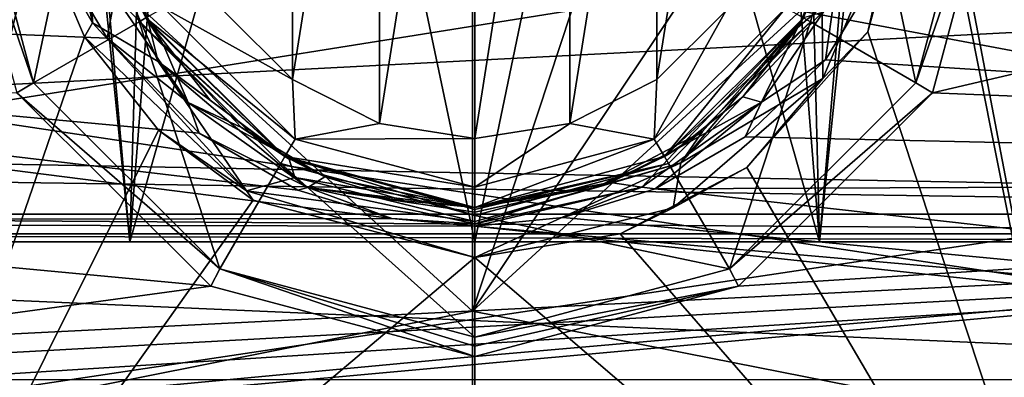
# Model space of a CAD drawing. Extents: x -252 to 252, y -10 to 987.
# Tile 569 of 656: x -111.65 to -108.08, y 918.51 to 919.81. Entities that reach past the tile are written whole.
import ezdxf

# ---------------------------------------------------------------- set-up
doc = ezdxf.new("R2010")
doc.units = 0
doc.header["$LTSCALE"] = 65.185185
for name, color, linetype in [('1763', 7, 'CONTINUOUS'), ('2642', 7, 'CONTINUOUS'), ('2645', 7, 'CONTINUOUS'), ('2646', 7, 'CONTINUOUS'), ('31', 7, 'CONTINUOUS'), ('34', 7, 'CONTINUOUS'), ('3719', 7, 'CONTINUOUS'), ('3724', 7, 'CONTINUOUS'), ('3735', 7, 'CONTINUOUS'), ('3736', 7, 'CONTINUOUS'), ('3743', 7, 'CONTINUOUS'), ('3744', 7, 'CONTINUOUS'), ('3749', 7, 'CONTINUOUS'), ('3750', 7, 'CONTINUOUS'), ('3753', 7, 'CONTINUOUS'), ('3754', 7, 'CONTINUOUS'), ('3755', 7, 'CONTINUOUS'), ('3756', 7, 'CONTINUOUS'), ('38', 7, 'CONTINUOUS'), ('39', 7, 'CONTINUOUS'), ('3930', 7, 'CONTINUOUS'), ('40', 7, 'CONTINUOUS'), ('43', 7, 'CONTINUOUS'), ('430', 7, 'CONTINUOUS'), ('44', 7, 'CONTINUOUS'), ('446', 7, 'CONTINUOUS'), ('447', 7, 'CONTINUOUS'), ('449', 7, 'CONTINUOUS'), ('47', 7, 'CONTINUOUS'), ('48', 7, 'CONTINUOUS'), ('496', 7, 'CONTINUOUS'), ('497', 7, 'CONTINUOUS'), ('616', 7, 'CONTINUOUS')]:
    doc.layers.add(name, color=color, linetype=linetype)

msp = doc.modelspace()

# ---------------------------------------------------------------- linework, layer by layer
at = {"layer": '1763', "color": 7, "linetype": 'CONTINUOUS'}
for points in [[(-103.2697, 918.1594, -64.5), (-105.1649, 920.1292, -64.5), (-115.0627, 919.9379, -64.5), (-103.2697, 918.1594, -64.5)], [(-116.9199, 917.9082, -64.5), (-103.2697, 918.1594, -64.5), (-115.0627, 919.9379, -64.5), (-116.9199, 917.9082, -64.5)]]:
    msp.add_3dface(points, dxfattribs=at)
at = {"layer": '2642', "color": 7, "linetype": 'CONTINUOUS'}
for points in [[(-112.9947, 919.3064, -68.3), (-111.6058, 920.1359, -68.3), (-108.2335, 920.0667, -68.3), (-112.9947, 919.3064, -68.3)], [(-106.8636, 919.1911, -68.3), (-112.9947, 919.3064, -68.3), (-108.2335, 920.0667, -68.3), (-106.8636, 919.1911, -68.3)], [(-114.2299, 918.0848, -68.3), (-112.9947, 919.3064, -68.3), (-106.8636, 919.1911, -68.3), (-114.2299, 918.0848, -68.3)], [(-105.6397, 917.9247, -68.3), (-114.2299, 918.0848, -68.3), (-106.8636, 919.1911, -68.3), (-105.6397, 917.9247, -68.3)]]:
    msp.add_3dface(points, dxfattribs=at)
at = {"layer": '2645', "color": 7, "linetype": 'CONTINUOUS'}
msp.add_3dface([(-106.8636, 919.1911, -68.3), (-108.2335, 920.0667, -68.3), (-105.7359, 921.4163, -68.4), (-106.8636, 919.1911, -68.3)], dxfattribs=at)
at = {"layer": '2646', "color": 7, "linetype": 'CONTINUOUS'}
msp.add_3dface([(-111.6058, 920.1359, -68.3), (-112.9947, 919.3064, -68.3), (-114.0635, 921.5602, -68.4), (-111.6058, 920.1359, -68.3)], dxfattribs=at)
at = {"layer": '31', "color": 7, "linetype": 'CONTINUOUS'}
for points in [[(-110.0084, 918.7485, 16.2363), (-110.0091, 923.8404, 14.5623), (-114.31, 922.6879, 14.5959), (-110.0084, 918.7485, 16.2363)], [(-110.0084, 918.7485, 16.2363), (-108.3819, 923.6825, 14.5672), (-110.0091, 923.8404, 14.5623), (-110.0084, 918.7485, 16.2363)], [(-106.9714, 923.2807, 14.5793), (-108.3819, 923.6825, 14.5672), (-110.0084, 918.7485, 16.2363), (-106.9714, 923.2807, 14.5793)], [(-105.7053, 922.6965, 14.5956), (-106.9714, 923.2807, 14.5793), (-110.0084, 918.7485, 16.2363), (-105.7053, 922.6965, 14.5956)], [(-114.3079, 917.8904, 16.0751), (-110.0084, 918.7485, 16.2363), (-114.31, 922.6879, 14.5959), (-114.3079, 917.8904, 16.0751)], [(-105.7088, 917.8992, 16.0759), (-105.7053, 922.6965, 14.5956), (-110.0084, 918.7485, 16.2363), (-105.7088, 917.8992, 16.0759)], [(-110.0084, 913.5089, 17.3627), (-110.0084, 918.7485, 16.2363), (-114.3079, 917.8904, 16.0751), (-110.0084, 913.5089, 17.3627)], [(-110.0084, 913.5089, 17.3627), (-105.7088, 917.8992, 16.0759), (-110.0084, 918.7485, 16.2363), (-110.0084, 913.5089, 17.3627)]]:
    msp.add_3dface(points, dxfattribs=at)
at = {"layer": '34', "color": 7, "linetype": 'CONTINUOUS'}
for points in [[(-112.3802, 916.9321, 15.5441), (-112.3818, 922.4797, 13.8797), (-111.5835, 920.144, 14.7362), (-112.3802, 916.9321, 15.5441)], [(-107.6435, 922.4873, 13.8797), (-107.6332, 916.9121, 15.5503), (-108.4128, 920.9943, 14.4648), (-107.6435, 922.4873, 13.8797)], [(-108.4128, 920.9943, 14.4648), (-107.6332, 916.9121, 15.5503), (-108.3581, 920.5607, 14.6013), (-108.4128, 920.9943, 14.4648)], [(-108.3581, 920.5607, 14.6013), (-107.6332, 916.9121, 15.5503), (-108.576, 919.7618, 14.8631), (-108.3581, 920.5607, 14.6013)], [(-111.4133, 919.7445, 14.869), (-112.3802, 916.9321, 15.5441), (-111.5835, 920.144, 14.7362), (-111.4133, 919.7445, 14.869)], [(-111.1451, 919.4054, 14.9842), (-112.3802, 916.9321, 15.5441), (-111.4133, 919.7445, 14.869), (-111.1451, 919.4054, 14.9842)], [(-108.576, 919.7618, 14.8631), (-107.6332, 916.9121, 15.5503), (-109.0144, 919.2693, 15.0311), (-108.576, 919.7618, 14.8631)], [(-110.8021, 919.1509, 15.0723), (-112.3802, 916.9321, 15.5441), (-111.1451, 919.4054, 14.9842), (-110.8021, 919.1509, 15.0723)], [(-109.0144, 919.2693, 15.0311), (-107.6332, 916.9121, 15.5503), (-109.4728, 919.0289, 15.1149), (-109.0144, 919.2693, 15.0311)], [(-110, 918.9427, 15.1453), (-112.3802, 916.9321, 15.5441), (-110.8021, 919.1509, 15.0723), (-110, 918.9427, 15.1453)], [(-109.4728, 919.0289, 15.1149), (-107.6332, 916.9121, 15.5503), (-110, 918.9427, 15.1453), (-109.4728, 919.0289, 15.1149)], [(-107.6332, 916.9121, 15.5503), (-112.3802, 916.9321, 15.5441), (-110, 918.9427, 15.1453), (-107.6332, 916.9121, 15.5503)]]:
    msp.add_3dface(points, dxfattribs=at)
at = {"layer": '3719', "color": 7, "linetype": 'CONTINUOUS'}
for points in [[(-101.9778, 919.2845, 13.5), (-103.2578, 920.7307, 13.5), (-108.3407, 919.5413, 13.5), (-101.9778, 919.2845, 13.5)], [(-108.3407, 919.5413, 13.5), (-103.2578, 920.7307, 13.5), (-108.0836, 920.5004, 13.5), (-108.3407, 919.5413, 13.5)], [(-111.6589, 919.5407, 13.5), (-117.8613, 919.4888, 13.5), (-110.9556, 918.8389, 13.5), (-111.6589, 919.5407, 13.5)], [(-109.0438, 918.8393, 13.5), (-101.9778, 919.2845, 13.5), (-108.3407, 919.5413, 13.5), (-109.0438, 918.8393, 13.5)], [(-117.8613, 919.4888, 13.5), (-119.0882, 917.7289, 13.5), (-110.9556, 918.8389, 13.5), (-117.8613, 919.4888, 13.5)], [(-101.9778, 919.2845, 13.5), (-119.0882, 917.7289, 13.5), (-100.8375, 917.6053, 13.5), (-101.9778, 919.2845, 13.5)], [(-119.0882, 917.7289, 13.5), (-101.9778, 919.2845, 13.5), (-110, 918.5836, 13.5), (-119.0882, 917.7289, 13.5)], [(-110, 918.5836, 13.5), (-101.9778, 919.2845, 13.5), (-109.0438, 918.8393, 13.5), (-110, 918.5836, 13.5)], [(-110.9556, 918.8389, 13.5), (-119.0882, 917.7289, 13.5), (-110, 918.5836, 13.5), (-110.9556, 918.8389, 13.5)]]:
    msp.add_3dface(points, dxfattribs=at)
at = {"layer": '3724', "color": 7, "linetype": 'CONTINUOUS'}
for points in [[(-102.6724, 920.0704, 8.243), (-101.9738, 919.2243, 7.4348), (-108.5046, 920.0321, 8.2089), (-102.6724, 920.0704, 8.243)], [(-108.5046, 920.0321, 8.2089), (-101.9738, 919.2243, 7.4348), (-108.7287, 919.6605, 7.8671), (-108.5046, 920.0321, 8.2089)], [(-118.1406, 919.0717, 7.2749), (-117.398, 919.9902, 8.1716), (-110.3001, 919.0849, 7.2888), (-118.1406, 919.0717, 7.2749)], [(-110.6411, 919.187, 7.3962), (-117.398, 919.9902, 8.1716), (-110.9985, 919.3947, 7.6079), (-110.6411, 919.187, 7.3962)], [(-110.9985, 919.3947, 7.6079), (-117.398, 919.9902, 8.1716), (-111.3312, 919.7391, 7.9414), (-110.9985, 919.3947, 7.6079)], [(-111.3312, 919.7391, 7.9414), (-117.398, 919.9902, 8.1716), (-111.4699, 919.9743, 8.1573), (-111.3312, 919.7391, 7.9414)], [(-110.3001, 919.0849, 7.2888), (-117.398, 919.9902, 8.1716), (-110.6411, 919.187, 7.3962), (-110.3001, 919.0849, 7.2888)], [(-108.7287, 919.6605, 7.8671), (-101.9738, 919.2243, 7.4348), (-109.0199, 919.3809, 7.5941), (-108.7287, 919.6605, 7.8671)], [(-109.0199, 919.3809, 7.5941), (-101.9738, 919.2243, 7.4348), (-109.3455, 919.193, 7.4023), (-109.0199, 919.3809, 7.5941)], [(-101.9738, 919.2243, 7.4348), (-101.313, 918.2907, 6.3751), (-109.3455, 919.193, 7.4023), (-101.9738, 919.2243, 7.4348)], [(-109.3455, 919.193, 7.4023), (-101.313, 918.2907, 6.3751), (-109.6795, 919.0889, 7.2931), (-109.3455, 919.193, 7.4023)], [(-110, 919.0574, 7.2596), (-118.1406, 919.0717, 7.2749), (-110.3001, 919.0849, 7.2888), (-110, 919.0574, 7.2596)], [(-115.4521, 918.4757, 6.6016), (-118.1406, 919.0717, 7.2749), (-104.5479, 918.4757, 6.6016), (-115.4521, 918.4757, 6.6016)], [(-104.5479, 918.4757, 6.6016), (-118.1406, 919.0717, 7.2749), (-110, 919.0574, 7.2596), (-104.5479, 918.4757, 6.6016)], [(-101.313, 918.2907, 6.3751), (-110, 919.0574, 7.2596), (-109.6795, 919.0889, 7.2931), (-101.313, 918.2907, 6.3751)], [(-101.313, 918.2907, 6.3751), (-104.5479, 918.4757, 6.6016), (-110, 919.0574, 7.2596), (-101.313, 918.2907, 6.3751)]]:
    msp.add_3dface(points, dxfattribs=at)
at = {"layer": '3735', "color": 7, "linetype": 'CONTINUOUS'}
for points in [[(-111.1264, 919.7114, 8.1237), (-111.2438, 919.9138, 8.3432), (-111.1908, 919.8125, 12.9586), (-111.1264, 919.7114, 8.1237)], [(-110.6875, 919.3092, 12.9586), (-111.1264, 919.7114, 8.1237), (-111.1908, 919.8125, 12.9586), (-110.6875, 919.3092, 12.9586)], [(-110.8449, 919.4152, 7.7847), (-111.1264, 919.7114, 8.1237), (-110.6875, 919.3092, 12.9586), (-110.8449, 919.4152, 7.7847)], [(-110.5425, 919.2365, 7.5694), (-110.8449, 919.4152, 7.7847), (-110.6875, 919.3092, 12.9586), (-110.5425, 919.2365, 7.5694)], [(-110, 919.125, 12.9586), (-110.5425, 919.2365, 7.5694), (-110.6875, 919.3092, 12.9586), (-110, 919.125, 12.9586)], [(-110.254, 919.1487, 7.4603), (-110.5425, 919.2365, 7.5694), (-110, 919.125, 12.9586), (-110.254, 919.1487, 7.4603)], [(-110, 919.125, 7.4306), (-110.254, 919.1487, 7.4603), (-110, 919.125, 12.9586), (-110, 919.125, 7.4306)]]:
    msp.add_3dface(points, dxfattribs=at)
at = {"layer": '3736', "color": 7, "linetype": 'CONTINUOUS'}
for points in [[(-108.6902, 920.0817, 8.5184), (-108.8309, 919.7762, 8.195), (-108.8092, 919.8125, 12.9586), (-108.6902, 920.0817, 8.5184)], [(-108.8092, 919.8125, 12.9586), (-109.2601, 919.341, 7.6964), (-109.3125, 919.3092, 12.9586), (-108.8092, 919.8125, 12.9586)], [(-109.029, 919.5265, 7.9146), (-109.2601, 919.341, 7.6964), (-108.8092, 919.8125, 12.9586), (-109.029, 919.5265, 7.9146)], [(-108.8309, 919.7762, 8.195), (-109.029, 919.5265, 7.9146), (-108.8092, 919.8125, 12.9586), (-108.8309, 919.7762, 8.195)], [(-109.2601, 919.341, 7.6964), (-109.5089, 919.2157, 7.5437), (-109.3125, 919.3092, 12.9586), (-109.2601, 919.341, 7.6964)], [(-109.5089, 919.2157, 7.5437), (-110, 919.125, 7.4306), (-109.3125, 919.3092, 12.9586), (-109.5089, 919.2157, 7.5437)], [(-110, 919.125, 7.4306), (-110, 919.125, 12.9586), (-109.3125, 919.3092, 12.9586), (-110, 919.125, 7.4306)]]:
    msp.add_3dface(points, dxfattribs=at)
at = {"layer": '3743', "color": 7, "linetype": 'CONTINUOUS'}
for points in [[(-108.5957, 920.5, 13.0293), (-108.7839, 919.7978, 13.0293), (-108.4016, 919.5772, 13.4707), (-108.5957, 920.5, 13.0293)], [(-108.1543, 920.5, 13.4707), (-108.5957, 920.5, 13.0293), (-108.4016, 919.5772, 13.4707), (-108.1543, 920.5, 13.4707)], [(-108.7839, 919.7978, 13.0293), (-109.2979, 919.2838, 13.0293), (-109.0771, 918.9016, 13.4707), (-108.7839, 919.7978, 13.0293)], [(-108.4016, 919.5772, 13.4707), (-108.7839, 919.7978, 13.0293), (-109.0771, 918.9016, 13.4707), (-108.4016, 919.5772, 13.4707)], [(-109.2979, 919.2838, 13.0293), (-110, 919.0957, 13.0293), (-109.0771, 918.9016, 13.4707), (-109.2979, 919.2838, 13.0293)], [(-110, 919.0957, 13.0293), (-110, 918.6543, 13.4707), (-109.0771, 918.9016, 13.4707), (-110, 919.0957, 13.0293)]]:
    msp.add_3dface(points, dxfattribs=at)
at = {"layer": '3744', "color": 7, "linetype": 'CONTINUOUS'}
for points in [[(-111.5984, 919.5771, 13.4707), (-111.4043, 920.5, 13.0293), (-111.8457, 920.5, 13.4707), (-111.5984, 919.5771, 13.4707)], [(-111.2161, 919.7978, 13.0293), (-111.4043, 920.5, 13.0293), (-111.5984, 919.5771, 13.4707), (-111.2161, 919.7978, 13.0293)], [(-110.9228, 918.9016, 13.4707), (-111.2161, 919.7978, 13.0293), (-111.5984, 919.5771, 13.4707), (-110.9228, 918.9016, 13.4707)], [(-110.7021, 919.2838, 13.0293), (-111.2161, 919.7978, 13.0293), (-110.9228, 918.9016, 13.4707), (-110.7021, 919.2838, 13.0293)], [(-110, 918.6543, 13.4707), (-110.7021, 919.2838, 13.0293), (-110.9228, 918.9016, 13.4707), (-110, 918.6543, 13.4707)], [(-110, 919.0957, 13.0293), (-110.7021, 919.2838, 13.0293), (-110, 918.6543, 13.4707), (-110, 919.0957, 13.0293)]]:
    msp.add_3dface(points, dxfattribs=at)
at = {"layer": '3749', "color": 7, "linetype": 'CONTINUOUS'}
for points in [[(-111.3312, 919.7391, 7.9414), (-111.4699, 919.9743, 8.1573), (-111.3033, 919.8925, 8.1304), (-111.3312, 919.7391, 7.9414)], [(-111.0378, 919.5057, 7.7362), (-111.3312, 919.7391, 7.9414), (-111.3033, 919.8925, 8.1304), (-111.0378, 919.5057, 7.7362)], [(-111.2438, 919.9138, 8.3432), (-111.1264, 919.7114, 8.1237), (-111.3033, 919.8925, 8.1304), (-111.2438, 919.9138, 8.3432)], [(-111.1264, 919.7114, 8.1237), (-111.0378, 919.5057, 7.7362), (-111.3033, 919.8925, 8.1304), (-111.1264, 919.7114, 8.1237)], [(-110.9985, 919.3947, 7.6079), (-111.3312, 919.7391, 7.9414), (-111.0378, 919.5057, 7.7362), (-110.9985, 919.3947, 7.6079)], [(-111.1264, 919.7114, 8.1237), (-110.8449, 919.4152, 7.7847), (-111.0378, 919.5057, 7.7362), (-111.1264, 919.7114, 8.1237)], [(-110.5425, 919.2365, 7.5694), (-110.6045, 919.1978, 7.4108), (-111.0378, 919.5057, 7.7362), (-110.5425, 919.2365, 7.5694)], [(-110.8449, 919.4152, 7.7847), (-110.5425, 919.2365, 7.5694), (-111.0378, 919.5057, 7.7362), (-110.8449, 919.4152, 7.7847)], [(-110.6045, 919.1978, 7.4108), (-110.9985, 919.3947, 7.6079), (-111.0378, 919.5057, 7.7362), (-110.6045, 919.1978, 7.4108)], [(-110.6411, 919.187, 7.3962), (-110.9985, 919.3947, 7.6079), (-110.6045, 919.1978, 7.4108), (-110.6411, 919.187, 7.3962)], [(-110.5425, 919.2365, 7.5694), (-110.254, 919.1487, 7.4603), (-110.6045, 919.1978, 7.4108), (-110.5425, 919.2365, 7.5694)], [(-110.3001, 919.0849, 7.2888), (-110.6411, 919.187, 7.3962), (-110.6045, 919.1978, 7.4108), (-110.3001, 919.0849, 7.2888)], [(-110, 919.125, 7.4306), (-110, 919.1075, 7.3386), (-110.6045, 919.1978, 7.4108), (-110, 919.125, 7.4306)], [(-110.254, 919.1487, 7.4603), (-110, 919.125, 7.4306), (-110.6045, 919.1978, 7.4108), (-110.254, 919.1487, 7.4603)], [(-110, 919.1075, 7.3386), (-110, 919.0656, 7.2688), (-110.6045, 919.1978, 7.4108), (-110, 919.1075, 7.3386)], [(-110, 919.0656, 7.2688), (-110.3001, 919.0849, 7.2888), (-110.6045, 919.1978, 7.4108), (-110, 919.0656, 7.2688)], [(-110, 919.0574, 7.2596), (-110.3001, 919.0849, 7.2888), (-110, 919.0656, 7.2688), (-110, 919.0574, 7.2596)]]:
    msp.add_3dface(points, dxfattribs=at)
at = {"layer": '3750', "color": 7, "linetype": 'CONTINUOUS'}
for points in [[(-108.8309, 919.7762, 8.195), (-108.6902, 920.0817, 8.5184), (-108.6959, 919.8943, 8.1321), (-108.8309, 919.7762, 8.195)], [(-108.5046, 920.0321, 8.2089), (-108.7287, 919.6605, 7.8671), (-108.6959, 919.8943, 8.1321), (-108.5046, 920.0321, 8.2089)], [(-108.8309, 919.7762, 8.195), (-108.6959, 919.8943, 8.1321), (-108.9611, 919.5069, 7.7374), (-108.8309, 919.7762, 8.195)], [(-108.6959, 919.8943, 8.1321), (-108.7287, 919.6605, 7.8671), (-108.9611, 919.5069, 7.7374), (-108.6959, 919.8943, 8.1321)], [(-109.029, 919.5265, 7.9146), (-108.8309, 919.7762, 8.195), (-108.9611, 919.5069, 7.7374), (-109.029, 919.5265, 7.9146)], [(-108.7287, 919.6605, 7.8671), (-109.0199, 919.3809, 7.5941), (-108.9611, 919.5069, 7.7374), (-108.7287, 919.6605, 7.8671)], [(-109.2601, 919.341, 7.6964), (-108.9611, 919.5069, 7.7374), (-109.3945, 919.1983, 7.4113), (-109.2601, 919.341, 7.6964)], [(-108.9611, 919.5069, 7.7374), (-109.3455, 919.193, 7.4023), (-109.3945, 919.1983, 7.4113), (-108.9611, 919.5069, 7.7374)], [(-109.0199, 919.3809, 7.5941), (-109.3455, 919.193, 7.4023), (-108.9611, 919.5069, 7.7374), (-109.0199, 919.3809, 7.5941)], [(-109.2601, 919.341, 7.6964), (-109.029, 919.5265, 7.9146), (-108.9611, 919.5069, 7.7374), (-109.2601, 919.341, 7.6964)], [(-109.5089, 919.2157, 7.5437), (-109.2601, 919.341, 7.6964), (-109.3945, 919.1983, 7.4113), (-109.5089, 919.2157, 7.5437)], [(-109.5089, 919.2157, 7.5437), (-110, 919.0656, 7.2688), (-110, 919.1075, 7.3386), (-109.5089, 919.2157, 7.5437)], [(-109.5089, 919.2157, 7.5437), (-109.3945, 919.1983, 7.4113), (-110, 919.0656, 7.2688), (-109.5089, 919.2157, 7.5437)], [(-110, 919.125, 7.4306), (-109.5089, 919.2157, 7.5437), (-110, 919.1075, 7.3386), (-110, 919.125, 7.4306)], [(-109.3945, 919.1983, 7.4113), (-110, 919.0574, 7.2596), (-110, 919.0656, 7.2688), (-109.3945, 919.1983, 7.4113)], [(-109.6795, 919.0889, 7.2931), (-110, 919.0574, 7.2596), (-109.3945, 919.1983, 7.4113), (-109.6795, 919.0889, 7.2931)], [(-109.3455, 919.193, 7.4023), (-109.6795, 919.0889, 7.2931), (-109.3945, 919.1983, 7.4113), (-109.3455, 919.193, 7.4023)]]:
    msp.add_3dface(points, dxfattribs=at)
at = {"layer": '3753', "color": 7, "linetype": 'CONTINUOUS'}
for points in [[(-111.375, 920.5, 12.9586), (-111.4043, 920.5, 13.0293), (-111.2161, 919.7978, 13.0293), (-111.375, 920.5, 12.9586)], [(-111.1908, 919.8125, 12.9586), (-111.375, 920.5, 12.9586), (-111.2161, 919.7978, 13.0293), (-111.1908, 919.8125, 12.9586)], [(-110.6875, 919.3092, 12.9586), (-111.1908, 919.8125, 12.9586), (-111.2161, 919.7978, 13.0293), (-110.6875, 919.3092, 12.9586)], [(-110.6875, 919.3092, 12.9586), (-111.2161, 919.7978, 13.0293), (-110.7021, 919.2838, 13.0293), (-110.6875, 919.3092, 12.9586)], [(-110.6875, 919.3092, 12.9586), (-110.7021, 919.2838, 13.0293), (-110, 919.0957, 13.0293), (-110.6875, 919.3092, 12.9586)], [(-110, 919.125, 12.9586), (-110.6875, 919.3092, 12.9586), (-110, 919.1174, 12.9968), (-110, 919.125, 12.9586)], [(-110.6875, 919.3092, 12.9586), (-110, 919.0957, 13.0293), (-110, 919.1174, 12.9968), (-110.6875, 919.3092, 12.9586)]]:
    msp.add_3dface(points, dxfattribs=at)
at = {"layer": '3754', "color": 7, "linetype": 'CONTINUOUS'}
for points in [[(-108.8092, 919.8125, 12.9586), (-108.7839, 919.7978, 13.0293), (-108.5957, 920.5, 13.0293), (-108.8092, 919.8125, 12.9586)], [(-108.8092, 919.8125, 12.9586), (-109.3125, 919.3092, 12.9586), (-108.7839, 919.7978, 13.0293), (-108.8092, 919.8125, 12.9586)], [(-109.3125, 919.3092, 12.9586), (-109.2979, 919.2838, 13.0293), (-108.7839, 919.7978, 13.0293), (-109.3125, 919.3092, 12.9586)], [(-109.3125, 919.3092, 12.9586), (-110, 919.125, 12.9586), (-109.2979, 919.2838, 13.0293), (-109.3125, 919.3092, 12.9586)], [(-109.2979, 919.2838, 13.0293), (-110, 919.125, 12.9586), (-110, 919.1174, 12.9968), (-109.2979, 919.2838, 13.0293)], [(-110, 919.0957, 13.0293), (-109.2979, 919.2838, 13.0293), (-110, 919.1174, 12.9968), (-110, 919.0957, 13.0293)]]:
    msp.add_3dface(points, dxfattribs=at)
at = {"layer": '3755', "color": 7, "linetype": 'CONTINUOUS'}
for points in [[(-111.9164, 920.4996, 13.5), (-111.5984, 919.5771, 13.4707), (-111.8457, 920.5, 13.4707), (-111.9164, 920.4996, 13.5)], [(-111.9164, 920.4996, 13.5), (-111.6589, 919.5407, 13.5), (-111.5984, 919.5771, 13.4707), (-111.9164, 920.4996, 13.5)], [(-111.6589, 919.5407, 13.5), (-110.9228, 918.9016, 13.4707), (-111.5984, 919.5771, 13.4707), (-111.6589, 919.5407, 13.5)], [(-111.6589, 919.5407, 13.5), (-110.9556, 918.8389, 13.5), (-110.9228, 918.9016, 13.4707), (-111.6589, 919.5407, 13.5)], [(-110.9556, 918.8389, 13.5), (-110, 918.5836, 13.5), (-110.9228, 918.9016, 13.4707), (-110.9556, 918.8389, 13.5)], [(-110.9228, 918.9016, 13.4707), (-110, 918.5836, 13.5), (-110, 918.6218, 13.4924), (-110.9228, 918.9016, 13.4707)], [(-110, 918.6543, 13.4707), (-110.9228, 918.9016, 13.4707), (-110, 918.6218, 13.4924), (-110, 918.6543, 13.4707)]]:
    msp.add_3dface(points, dxfattribs=at)
at = {"layer": '3756', "color": 7, "linetype": 'CONTINUOUS'}
for points in [[(-108.3407, 919.5413, 13.5), (-108.0836, 920.5004, 13.5), (-108.4016, 919.5772, 13.4707), (-108.3407, 919.5413, 13.5)], [(-108.0836, 920.5004, 13.5), (-108.1543, 920.5, 13.4707), (-108.4016, 919.5772, 13.4707), (-108.0836, 920.5004, 13.5)], [(-108.3407, 919.5413, 13.5), (-108.4016, 919.5772, 13.4707), (-109.0771, 918.9016, 13.4707), (-108.3407, 919.5413, 13.5)], [(-109.0438, 918.8393, 13.5), (-108.3407, 919.5413, 13.5), (-109.0771, 918.9016, 13.4707), (-109.0438, 918.8393, 13.5)], [(-110, 918.6543, 13.4707), (-109.0438, 918.8393, 13.5), (-109.0771, 918.9016, 13.4707), (-110, 918.6543, 13.4707)], [(-110, 918.5836, 13.5), (-109.0438, 918.8393, 13.5), (-110, 918.6218, 13.4924), (-110, 918.5836, 13.5)], [(-109.0438, 918.8393, 13.5), (-110, 918.6543, 13.4707), (-110, 918.6218, 13.4924), (-109.0438, 918.8393, 13.5)]]:
    msp.add_3dface(points, dxfattribs=at)
at = {"layer": '38', "color": 7, "linetype": 'CONTINUOUS'}
for points in [[(-110.3448, 921.5707, 9.5), (-110, 921.625, 9.5), (-110.3448, 919.4293, 9.5), (-110.3448, 921.5707, 9.5)], [(-110.3448, 919.4293, 9.5), (-110, 921.625, 9.5), (-110, 919.375, 9.5), (-110.3448, 919.4293, 9.5)], [(-110, 919.375, 9.5), (-110, 921.625, 9.5), (-109.6552, 921.5707, 9.5), (-110, 919.375, 9.5)], [(-110.6597, 921.4111, 9.5), (-110.3448, 921.5707, 9.5), (-110.6597, 919.5889, 9.5), (-110.6597, 921.4111, 9.5)], [(-110.6597, 919.5889, 9.5), (-110.3448, 921.5707, 9.5), (-110.3448, 919.4293, 9.5), (-110.6597, 919.5889, 9.5)], [(-109.6552, 919.4293, 9.5), (-110, 919.375, 9.5), (-109.6552, 921.5707, 9.5), (-109.6552, 919.4293, 9.5)], [(-109.3403, 921.4111, 9.5), (-109.6552, 919.4293, 9.5), (-109.6552, 921.5707, 9.5), (-109.3403, 921.4111, 9.5)], [(-110.9094, 919.838, 9.5), (-110.6597, 921.4111, 9.5), (-110.6597, 919.5889, 9.5), (-110.9094, 919.838, 9.5)], [(-109.3403, 919.5889, 9.5), (-109.6552, 919.4293, 9.5), (-109.3403, 921.4111, 9.5), (-109.3403, 919.5889, 9.5)], [(-109.0906, 921.162, 9.5), (-109.3403, 919.5889, 9.5), (-109.3403, 921.4111, 9.5), (-109.0906, 921.162, 9.5)], [(-109.0906, 919.838, 9.5), (-109.3403, 919.5889, 9.5), (-109.0906, 921.162, 9.5), (-109.0906, 919.838, 9.5)]]:
    msp.add_3dface(points, dxfattribs=at)
at = {"layer": '39', "color": 7, "linetype": 'CONTINUOUS'}
for points in [[(-109.1749, 919.4001, 14.7912), (-108.8092, 919.8125, 9.75), (-108.808, 919.8146, 14.6241), (-109.1749, 919.4001, 14.7912)], [(-109.3125, 919.3092, 9.75), (-108.8092, 919.8125, 9.75), (-109.1749, 919.4001, 14.7912), (-109.3125, 919.3092, 9.75)], [(-109.5585, 919.1978, 14.8745), (-109.3125, 919.3092, 9.75), (-109.1749, 919.4001, 14.7912), (-109.5585, 919.1978, 14.8745)], [(-110, 919.125, 14.9046), (-109.3125, 919.3092, 9.75), (-109.5585, 919.1978, 14.8745), (-110, 919.125, 14.9046)], [(-110, 919.125, 9.75), (-109.3125, 919.3092, 9.75), (-110, 919.125, 14.9046), (-110, 919.125, 9.75)]]:
    msp.add_3dface(points, dxfattribs=at)
at = {"layer": '3930', "color": 7, "linetype": 'CONTINUOUS'}
for points in [[(-110, 927.5, 11), (-210, 919.7218, 7.7782), (-110, 921.0344, 8.8992), (-110, 927.5, 11)], [(-210, 919.7218, -7.7782), (-210, 927.5, -11), (-110, 921.0344, -8.8992), (-210, 919.7218, -7.7782)], [(-210, 927.5, 11), (-210, 919.7218, 7.7782), (-110, 927.5, 11), (-210, 927.5, 11)], [(-110, 921.0344, 8.8992), (-210, 919.7218, 7.7782), (-110, 917.0384, 3.3992), (-110, 921.0344, 8.8992)], [(-110, 917.0384, -3.3992), (-210, 919.7218, -7.7782), (-110, 921.0344, -8.8992), (-110, 917.0384, -3.3992)], [(-110, 921.0344, 8.8992), (-110, 917.0384, 3.3992), (-9.9, 921.0344, 8.8992), (-110, 921.0344, 8.8992)], [(-110, 917.0384, 3.3992), (-9.9, 917.0384, 3.3992), (-9.9, 921.0344, 8.8992), (-110, 917.0384, 3.3992)], [(-110, 917.0384, -3.3992), (-110, 921.0344, -8.8992), (-9.9, 917.0384, -3.3992), (-110, 917.0384, -3.3992)], [(-110, 921.0344, -8.8992), (-9.9, 921.0344, -8.8992), (-9.9, 917.0384, -3.3992), (-110, 921.0344, -8.8992)], [(-210, 919.7218, 7.7782), (-210, 916.5), (-110, 917.0384, 3.3992), (-210, 919.7218, 7.7782)], [(-210, 916.5), (-210, 919.7218, -7.7782), (-110, 917.0384, -3.3992), (-210, 916.5)]]:
    msp.add_3dface(points, dxfattribs=at)
at = {"layer": '40', "color": 7, "linetype": 'CONTINUOUS'}
for points in [[(-111.326, 920.1361, 14.4979), (-111.1908, 919.8125, 9.75), (-111.1834, 919.7999, 14.6299), (-111.326, 920.1361, 14.4979)], [(-111.1908, 919.8125, 9.75), (-110.6875, 919.3092, 9.75), (-111.1834, 919.7999, 14.6299), (-111.1908, 919.8125, 9.75)], [(-111.1834, 919.7999, 14.6299), (-110.6875, 919.3092, 9.75), (-110.9589, 919.5146, 14.7445), (-111.1834, 919.7999, 14.6299)], [(-110.9589, 919.5146, 14.7445), (-110.6875, 919.3092, 9.75), (-110.6718, 919.3003, 14.8321), (-110.9589, 919.5146, 14.7445)], [(-110.6875, 919.3092, 9.75), (-110, 919.125, 9.75), (-110.6718, 919.3003, 14.8321), (-110.6875, 919.3092, 9.75)], [(-110, 919.125, 9.75), (-110, 919.125, 14.9046), (-110.6718, 919.3003, 14.8321), (-110, 919.125, 9.75)]]:
    msp.add_3dface(points, dxfattribs=at)
at = {"layer": '43', "color": 7, "linetype": 'CONTINUOUS'}
for points in [[(-111.3843, 919.7943, 14.8504), (-111.5835, 920.144, 14.7362), (-111.5526, 920.5681, 14.5883), (-111.3843, 919.7943, 14.8504)], [(-111.3843, 919.7943, 14.8504), (-111.5526, 920.5681, 14.5883), (-111.3991, 920.2307, 14.616), (-111.3843, 919.7943, 14.8504)], [(-111.1468, 919.6547, 14.8317), (-111.3843, 919.7943, 14.8504), (-111.3991, 920.2307, 14.616), (-111.1468, 919.6547, 14.8317)], [(-111.326, 920.1361, 14.4979), (-111.1834, 919.7999, 14.6299), (-111.3991, 920.2307, 14.616), (-111.326, 920.1361, 14.4979)], [(-111.1834, 919.7999, 14.6299), (-111.1468, 919.6547, 14.8317), (-111.3991, 920.2307, 14.616), (-111.1834, 919.7999, 14.6299)], [(-111.4133, 919.7445, 14.869), (-111.5835, 920.144, 14.7362), (-111.3843, 919.7943, 14.8504), (-111.4133, 919.7445, 14.869)], [(-110.8269, 919.1855, 15.0608), (-111.4133, 919.7445, 14.869), (-111.3843, 919.7943, 14.8504), (-110.8269, 919.1855, 15.0608)], [(-110.8269, 919.1855, 15.0608), (-111.3843, 919.7943, 14.8504), (-111.1468, 919.6547, 14.8317), (-110.8269, 919.1855, 15.0608)], [(-111.1834, 919.7999, 14.6299), (-110.9589, 919.5146, 14.7445), (-111.1468, 919.6547, 14.8317), (-111.1834, 919.7999, 14.6299)], [(-111.1451, 919.4054, 14.9842), (-111.4133, 919.7445, 14.869), (-110.8269, 919.1855, 15.0608), (-111.1451, 919.4054, 14.9842)], [(-110.6718, 919.3003, 14.8321), (-110.6512, 919.2333, 14.9927), (-111.1468, 919.6547, 14.8317), (-110.6718, 919.3003, 14.8321)], [(-110.6512, 919.2333, 14.9927), (-110.8269, 919.1855, 15.0608), (-111.1468, 919.6547, 14.8317), (-110.6512, 919.2333, 14.9927)], [(-110.9589, 919.5146, 14.7445), (-110.6718, 919.3003, 14.8321), (-111.1468, 919.6547, 14.8317), (-110.9589, 919.5146, 14.7445)], [(-110.8021, 919.1509, 15.0723), (-111.1451, 919.4054, 14.9842), (-110.8269, 919.1855, 15.0608), (-110.8021, 919.1509, 15.0723)], [(-110.6718, 919.3003, 14.8321), (-110, 919.125, 14.9046), (-110.6512, 919.2333, 14.9927), (-110.6718, 919.3003, 14.8321)], [(-110, 919.0743, 15.0556), (-110.8269, 919.1855, 15.0608), (-110.6512, 919.2333, 14.9927), (-110, 919.0743, 15.0556)], [(-110, 919.125, 14.9046), (-110, 919.0743, 15.0556), (-110.6512, 919.2333, 14.9927), (-110, 919.125, 14.9046)], [(-110, 919.0743, 15.0556), (-110, 918.9427, 15.1453), (-110.8269, 919.1855, 15.0608), (-110, 919.0743, 15.0556)], [(-110, 918.9427, 15.1453), (-110.8021, 919.1509, 15.0723), (-110.8269, 919.1855, 15.0608), (-110, 918.9427, 15.1453)]]:
    msp.add_3dface(points, dxfattribs=at)
at = {"layer": '430', "color": 7, "linetype": 'CONTINUOUS'}
for points in [[(-104.546, 921.2144, -58), (-102.5791, 919.0842, -58), (-115.5736, 921.1096, -58), (-104.546, 921.2144, -58)], [(-104.9, 919.1, -58), (-115.1, 919.1, -58), (-115.5736, 921.1096, -58), (-104.9, 919.1, -58)], [(-102.5791, 919.0842, -58), (-104.9, 919.1, -58), (-115.5736, 921.1096, -58), (-102.5791, 919.0842, -58)]]:
    msp.add_3dface(points, dxfattribs=at)
at = {"layer": '44', "color": 7, "linetype": 'CONTINUOUS'}
for points in [[(-108.3581, 920.5607, 14.6013), (-108.576, 919.7618, 14.8631), (-108.47, 920.2273, 14.7029), (-108.3581, 920.5607, 14.6013)], [(-108.47, 920.2273, 14.7029), (-108.7387, 919.5929, 14.9196), (-108.7407, 919.8338, 14.7641), (-108.47, 920.2273, 14.7029)], [(-108.47, 920.2273, 14.7029), (-108.576, 919.7618, 14.8631), (-108.7387, 919.5929, 14.9196), (-108.47, 920.2273, 14.7029)], [(-108.7407, 919.8338, 14.7641), (-108.7387, 919.5929, 14.9196), (-109.253, 919.2873, 14.9719), (-108.7407, 919.8338, 14.7641)], [(-108.808, 919.8146, 14.6241), (-108.7407, 919.8338, 14.7641), (-109.253, 919.2873, 14.9719), (-108.808, 919.8146, 14.6241)], [(-109.1749, 919.4001, 14.7912), (-108.808, 919.8146, 14.6241), (-109.253, 919.2873, 14.9719), (-109.1749, 919.4001, 14.7912)], [(-108.576, 919.7618, 14.8631), (-109.0144, 919.2693, 15.0311), (-108.7387, 919.5929, 14.9196), (-108.576, 919.7618, 14.8631)], [(-108.7387, 919.5929, 14.9196), (-109.2805, 919.124, 15.0822), (-109.253, 919.2873, 14.9719), (-108.7387, 919.5929, 14.9196)], [(-108.7387, 919.5929, 14.9196), (-109.0144, 919.2693, 15.0311), (-109.2805, 919.124, 15.0822), (-108.7387, 919.5929, 14.9196)], [(-109.5585, 919.1978, 14.8745), (-109.1749, 919.4001, 14.7912), (-109.253, 919.2873, 14.9719), (-109.5585, 919.1978, 14.8745)], [(-109.253, 919.2873, 14.9719), (-110, 918.9427, 15.1453), (-110, 919.0743, 15.0556), (-109.253, 919.2873, 14.9719)], [(-109.2805, 919.124, 15.0822), (-110, 918.9427, 15.1453), (-109.253, 919.2873, 14.9719), (-109.2805, 919.124, 15.0822)], [(-109.5585, 919.1978, 14.8745), (-109.253, 919.2873, 14.9719), (-110, 919.0743, 15.0556), (-109.5585, 919.1978, 14.8745)], [(-109.0144, 919.2693, 15.0311), (-109.4728, 919.0289, 15.1149), (-109.2805, 919.124, 15.0822), (-109.0144, 919.2693, 15.0311)], [(-110, 919.125, 14.9046), (-109.5585, 919.1978, 14.8745), (-110, 919.0743, 15.0556), (-110, 919.125, 14.9046)], [(-109.4728, 919.0289, 15.1149), (-110, 918.9427, 15.1453), (-109.2805, 919.124, 15.0822), (-109.4728, 919.0289, 15.1149)]]:
    msp.add_3dface(points, dxfattribs=at)
at = {"layer": '446', "color": 7, "linetype": 'CONTINUOUS'}
for points in [[(-110, 923.4, -51), (-108.7505, 919, -50.6653), (-108.8576, 923.3023, -50.7237), (-110, 923.4, -51)], [(-110, 919, -51), (-108.7505, 919, -50.6653), (-110, 923.4, -51), (-110, 919, -51)], [(-109.0988, 923.3395, -46.1681), (-110, 919, -46), (-110, 923.4, -46), (-109.0988, 923.3395, -46.1681)], [(-108.7505, 919, -46.3347), (-110, 919, -46), (-109.0988, 923.3395, -46.1681), (-108.7505, 919, -46.3347)], [(-108.3887, 923.2051, -46.5885), (-108.7505, 919, -46.3347), (-109.0988, 923.3395, -46.1681), (-108.3887, 923.2051, -46.5885)], [(-108.8576, 923.3023, -50.7237), (-108.7505, 919, -50.6653), (-108.3163, 923.1874, -50.348), (-108.8576, 923.3023, -50.7237)], [(-107.8353, 919, -47.2497), (-108.7505, 919, -46.3347), (-108.3887, 923.2051, -46.5885), (-107.8353, 919, -47.2497)], [(-107.7328, 923.012, -47.4466), (-107.8353, 919, -47.2497), (-108.3887, 923.2051, -46.5885), (-107.7328, 923.012, -47.4466)], [(-108.7505, 919, -50.6653), (-107.8353, 919, -49.7503), (-108.3163, 923.1874, -50.348), (-108.7505, 919, -50.6653)], [(-108.3163, 923.1874, -50.348), (-107.8353, 919, -49.7503), (-107.899, 923.0676, -49.8549), (-108.3163, 923.1874, -50.348)]]:
    msp.add_3dface(points, dxfattribs=at)
at = {"layer": '447', "color": 7, "linetype": 'CONTINUOUS'}
for points in [[(-110, 923.4, -46), (-111.2495, 919, -46.3347), (-111.1255, 923.3051, -46.2677), (-110, 923.4, -46)], [(-110, 923.4, -46), (-110, 919, -46), (-111.2495, 919, -46.3347), (-110, 923.4, -46)], [(-110, 919, -51), (-110, 923.4, -51), (-110.9107, 923.3382, -50.8282), (-110, 919, -51)], [(-111.6212, 923.2026, -50.4031), (-111.2495, 919, -50.6653), (-110.9107, 923.3382, -50.8282), (-111.6212, 923.2026, -50.4031)], [(-111.2495, 919, -50.6653), (-110, 919, -51), (-110.9107, 923.3382, -50.8282), (-111.2495, 919, -50.6653)], [(-111.1255, 923.3051, -46.2677), (-111.2495, 919, -46.3347), (-111.6695, 923.1909, -46.6392), (-111.1255, 923.3051, -46.2677)], [(-112.2748, 923.0094, -49.537), (-112.1647, 919, -49.7503), (-111.6212, 923.2026, -50.4031), (-112.2748, 923.0094, -49.537)], [(-112.1647, 919, -49.7503), (-111.2495, 919, -50.6653), (-111.6212, 923.2026, -50.4031), (-112.1647, 919, -49.7503)], [(-111.2495, 919, -46.3347), (-112.1647, 919, -47.2497), (-111.6695, 923.1909, -46.6392), (-111.2495, 919, -46.3347)]]:
    msp.add_3dface(points, dxfattribs=at)
at = {"layer": '449', "color": 7, "linetype": 'CONTINUOUS'}
for points in [[(-116.1461, 920.3168, -8.5608), (-117.0187, 919.2938, -7.6576), (-103.5591, 919.9944, -8.2858), (-116.1461, 920.3168, -8.5608)], [(-103.5591, 919.9944, -8.2858), (-117.0187, 919.2938, -7.6576), (-102.8242, 919.0861, -7.4629), (-103.5591, 919.9944, -8.2858)], [(-117.0187, 919.2938, -7.6576), (-117.7436, 918.2653, -6.6518), (-102.8242, 919.0861, -7.4629), (-117.0187, 919.2938, -7.6576)], [(-102.8242, 919.0861, -7.4629), (-117.7436, 918.2653, -6.6518), (-115.7084, 918.2653, -6.6518), (-102.8242, 919.0861, -7.4629)], [(-104.2916, 918.2653, -6.6518), (-102.8242, 919.0861, -7.4629), (-115.7084, 918.2653, -6.6518), (-104.2916, 918.2653, -6.6518)]]:
    msp.add_3dface(points, dxfattribs=at)
at = {"layer": '47', "color": 7, "linetype": 'CONTINUOUS'}
for points in [[(-111.1908, 919.8125, 9.75), (-111.1274, 919.8491, 9.5732), (-110.6509, 919.3726, 9.5732), (-111.1908, 919.8125, 9.75)], [(-111.1274, 919.8491, 9.5732), (-110.6597, 919.5889, 9.5), (-110.6509, 919.3726, 9.5732), (-111.1274, 919.8491, 9.5732)], [(-110.9094, 919.838, 9.5), (-110.6597, 919.5889, 9.5), (-111.1274, 919.8491, 9.5732), (-110.9094, 919.838, 9.5)], [(-110.6875, 919.3092, 9.75), (-111.1908, 919.8125, 9.75), (-110.6509, 919.3726, 9.5732), (-110.6875, 919.3092, 9.75)], [(-110.6597, 919.5889, 9.5), (-110.3448, 919.4293, 9.5), (-110.6509, 919.3726, 9.5732), (-110.6597, 919.5889, 9.5)], [(-110.3448, 919.4293, 9.5), (-110, 919.375, 9.5), (-110.6509, 919.3726, 9.5732), (-110.3448, 919.4293, 9.5)], [(-110, 919.1982, 9.5732), (-110.6875, 919.3092, 9.75), (-110.6509, 919.3726, 9.5732), (-110, 919.1982, 9.5732)], [(-110, 919.375, 9.5), (-110, 919.1982, 9.5732), (-110.6509, 919.3726, 9.5732), (-110, 919.375, 9.5)], [(-110, 919.125, 9.75), (-110.6875, 919.3092, 9.75), (-110, 919.1982, 9.5732), (-110, 919.125, 9.75)]]:
    msp.add_3dface(points, dxfattribs=at)
at = {"layer": '48', "color": 7, "linetype": 'CONTINUOUS'}
for points in [[(-109.3491, 919.3726, 9.5732), (-109.0906, 919.838, 9.5), (-108.8726, 919.8491, 9.5732), (-109.3491, 919.3726, 9.5732)], [(-109.3125, 919.3092, 9.75), (-109.3491, 919.3726, 9.5732), (-108.8726, 919.8491, 9.5732), (-109.3125, 919.3092, 9.75)], [(-108.8092, 919.8125, 9.75), (-109.3125, 919.3092, 9.75), (-108.8726, 919.8491, 9.5732), (-108.8092, 919.8125, 9.75)], [(-109.3403, 919.5889, 9.5), (-109.0906, 919.838, 9.5), (-109.3491, 919.3726, 9.5732), (-109.3403, 919.5889, 9.5)], [(-109.6552, 919.4293, 9.5), (-109.3403, 919.5889, 9.5), (-109.3491, 919.3726, 9.5732), (-109.6552, 919.4293, 9.5)], [(-110, 919.375, 9.5), (-109.6552, 919.4293, 9.5), (-110, 919.1982, 9.5732), (-110, 919.375, 9.5)], [(-110, 919.1982, 9.5732), (-109.6552, 919.4293, 9.5), (-109.3491, 919.3726, 9.5732), (-110, 919.1982, 9.5732)], [(-109.3125, 919.3092, 9.75), (-110, 919.125, 9.75), (-109.3491, 919.3726, 9.5732), (-109.3125, 919.3092, 9.75)], [(-110, 919.125, 9.75), (-110, 919.1982, 9.5732), (-109.3491, 919.3726, 9.5732), (-110, 919.125, 9.75)]]:
    msp.add_3dface(points, dxfattribs=at)
at = {"layer": '496', "color": 7, "linetype": 'CONTINUOUS'}
for points in [[(-105, 918.5, -43), (-115, 918.5, -43), (-105, 919, -43), (-105, 918.5, -43)], [(-115, 918.5, -43), (-115, 919, -43), (-105, 919, -43), (-115, 918.5, -43)]]:
    msp.add_3dface(points, dxfattribs=at)
at = {"layer": '497', "color": 7, "linetype": 'CONTINUOUS'}
for points in [[(-105, 919, -43), (-115, 919, -43), (-111.2495, 919, -46.3347), (-105, 919, -43)], [(-115, 919, -43), (-112.1647, 919, -47.2497), (-111.2495, 919, -46.3347), (-115, 919, -43)], [(-115, 919, -57.9), (-105, 919, -57.9), (-107.8353, 919, -49.7503), (-115, 919, -57.9)], [(-115, 919, -57.9), (-107.8353, 919, -49.7503), (-108.7505, 919, -50.6653), (-115, 919, -57.9)], [(-115, 919, -57.9), (-108.7505, 919, -50.6653), (-110, 919, -51), (-115, 919, -57.9)], [(-115, 919, -57.9), (-110, 919, -51), (-111.2495, 919, -50.6653), (-115, 919, -57.9)], [(-115, 919, -57.9), (-111.2495, 919, -50.6653), (-112.1647, 919, -49.7503), (-115, 919, -57.9)], [(-110, 919, -46), (-105, 919, -43), (-111.2495, 919, -46.3347), (-110, 919, -46)], [(-105, 919, -43), (-110, 919, -46), (-108.7505, 919, -46.3347), (-105, 919, -43)], [(-105, 919, -43), (-108.7505, 919, -46.3347), (-107.8353, 919, -47.2497), (-105, 919, -43)]]:
    msp.add_3dface(points, dxfattribs=at)
at = {"layer": '616', "color": 7, "linetype": 'CONTINUOUS'}
for points in [[(-115.1, 919.1, -58), (-104.9707, 919.0293, -57.9707), (-115.0293, 919.0293, -57.9707), (-115.1, 919.1, -58)], [(-115.1, 919.1, -58), (-104.9, 919.1, -58), (-104.9707, 919.0293, -57.9707), (-115.1, 919.1, -58)], [(-104.9707, 919.0293, -57.9707), (-105, 919, -57.9), (-115.0293, 919.0293, -57.9707), (-104.9707, 919.0293, -57.9707)], [(-105, 919, -57.9), (-115, 919, -57.9), (-115.0293, 919.0293, -57.9707), (-105, 919, -57.9)]]:
    msp.add_3dface(points, dxfattribs=at)

doc.saveas('drawing.dxf')
